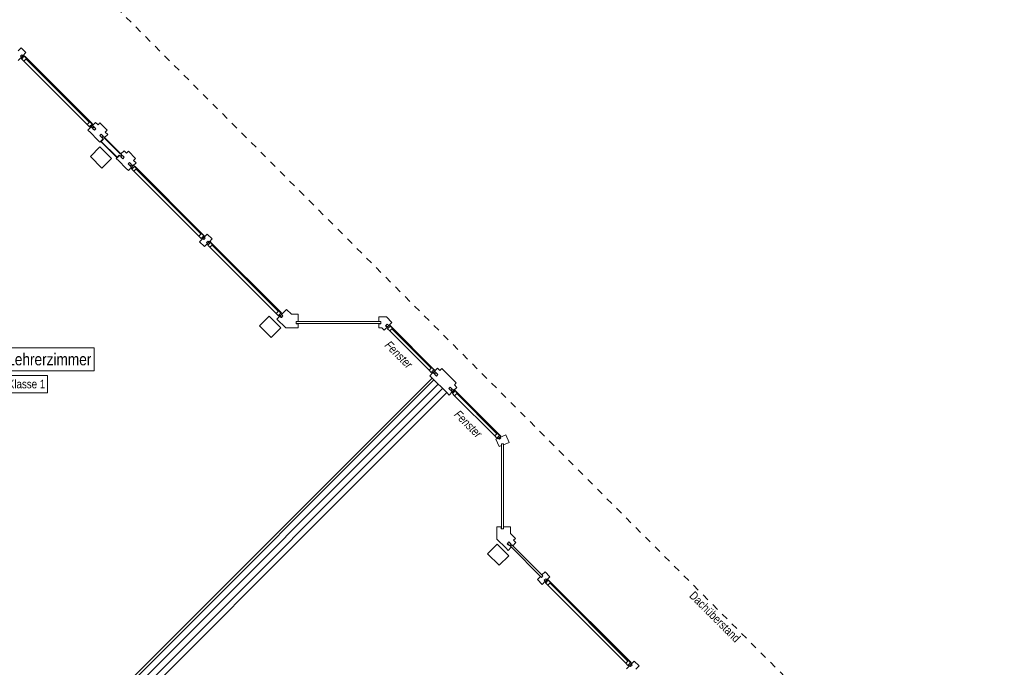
# Model space of a CAD drawing. Header units: metres. Extents: x -89 to 754, y -195 to 69.
# Tile 300 of 327: x 41 to 55, y 45 to 54. Entities that reach past the tile are written whole.
import ezdxf

# ---------------------------------------------------------------- set-up
doc = ezdxf.new("R2010")
doc.units = ezdxf.units.M
doc.header["$MEASUREMENT"] = 0
doc.linetypes.add('Strichlinie_ eng', pattern=[0.115, 0.075, -0.04])
doc.linetypes.add('Wipeout_Contour', pattern=[1, 0, -1])
for name, color, linetype in [('00 Schraffuren', 7, 'Continuous'), ('10 Fassade', 7, 'Continuous'), ('10 Stütze Holz', 7, 'Continuous'), ('10 Wand außen', 7, 'Continuous'), ('30 Dach', 7, 'Continuous'), ('80 Raum 50stel', 7, 'Continuous'), ('97 Brandschutz Dokumentation', 7, 'Continuous'), ('Abbruch_80 Raumbez Abbruch 50stel', 7, 'Continuous')]:
    doc.layers.add(name, color=color, linetype=linetype)
doc.styles.add('ERSTELLTER_STIL_3', font='ARIALN.TTF')
doc.styles.add('ERSTELLTER_STIL_6', font='ARIALN.TTF')

msp = doc.modelspace()

# ---------------------------------------------------------------- hatches: boundary and pattern name
at = {"layer": '10 Fassade', "linetype": 'Continuous', "lineweight": 0, "true_color": 0x000000}
for points in [[(44.833, 49.593), (44.863, 49.593), (44.863, 49.598), (44.833, 49.598)], [(46.077, 49.593), (46.077, 49.598), (46.047, 49.598), (46.047, 49.593)], [(47.845, 46.58), (47.85, 46.58), (47.85, 46.61), (47.845, 46.61)], [(47.936, 46.361), (47.957, 46.34), (47.961, 46.344), (47.94, 46.365)]]:
    msp.add_hatch(color=18, dxfattribs=at).paths.add_polyline_path(points)
at = {"layer": '10 Wand außen', "linetype": 'Continuous', "lineweight": 18, "true_color": 0x1f1f1f}
h = msp.add_hatch(dxfattribs=at)
h.set_pattern_fill('Mauerziegel_0001', color=250, style=0, pattern_type=2)
h.set_pattern_definition([(45, (0, 0), (-0.06363961, 0.06363961), [])])
h.paths.add_polyline_path([(40.788, 42.323), (47.046, 48.581), (46.834, 48.793), (40.576, 42.535)])

# ---------------------------------------------------------------- linework, layer by layer
at = {"layer": '00 Schraffuren', "color": 7, "linetype": 'Continuous', "lineweight": 9}
for p, q in [((47.851, 47.802), (47.851, 46.61)), ((47.882, 46.613), (47.882, 47.814))]:
    msp.add_line(p, q, dxfattribs=at)
at = {"layer": '10 Fassade', "color": 7, "linetype": 'Continuous', "lineweight": 13}
for p, q in [((40.79, 53.649), (40.744, 53.603)), ((41.949, 52.547), (41.921, 52.518)), ((41.949, 52.547), (42.055, 52.441)), ((41.772, 52.441), (41.808, 52.405)), ((41.808, 52.405), (41.914, 52.299)), ((41.875, 52.472), (41.889, 52.458)), ((42.055, 52.441), (42.027, 52.412)), ((42.027, 52.412), (42.062, 52.377)), ((41.914, 52.299), (41.949, 52.264)), ((41.967, 52.381), (41.945, 52.359)), ((41.945, 52.359), (41.96, 52.345)), ((41.995, 52.31), (41.949, 52.264)), ((41.96, 52.345), (41.974, 52.331)), ((41.967, 52.381), (41.981, 52.366)), ((41.968, 52.274), (41.999, 52.306)), ((42.2, 52.043), (41.968, 52.274)), ((41.995, 52.352), (41.974, 52.331)), ((41.981, 52.366), (41.995, 52.352)), ((42.002, 52.345), (41.981, 52.324)), ((41.981, 52.324), (41.995, 52.31)), ((42.002, 52.345), (42.016, 52.331)), ((42.252, 52.086), (42.012, 52.327)), ((42.012, 52.327), (42.252, 52.086)), ((42.062, 52.377), (42.016, 52.331)), ((42.016, 52.331), (42.257, 52.091)), ((42.302, 52.137), (42.257, 52.091)), ((42.302, 52.137), (42.338, 52.101)), ((42.366, 52.13), (42.338, 52.101)), ((42.366, 52.13), (42.472, 52.023)), ((42.235, 52.069), (42.189, 52.023)), ((42.189, 52.023), (42.225, 51.988)), ((42.231, 52.074), (42.2, 52.043)), ((42.225, 51.988), (42.331, 51.882)), ((42.235, 52.069), (42.249, 52.055)), ((42.271, 52.076), (42.249, 52.055)), ((42.257, 52.091), (42.271, 52.076)), ((42.278, 52.069), (42.257, 52.048)), ((42.257, 52.048), (42.271, 52.034)), ((42.271, 52.034), (42.285, 52.02)), ((42.278, 52.069), (42.292, 52.055)), ((42.306, 52.041), (42.285, 52.02)), ((42.292, 52.055), (42.306, 52.041)), ((42.472, 52.023), (42.444, 51.995)), ((42.331, 51.882), (42.366, 51.847)), ((42.384, 51.963), (42.398, 51.949)), ((43.414, 50.799), (43.485, 50.728)), ((44.692, 49.804), (44.763, 49.733)), ((44.55, 49.663), (44.68, 49.533)), ((44.863, 49.733), (44.763, 49.733)), ((44.863, 49.733), (44.863, 49.628)), ((46.047, 49.693), (46.047, 49.628)), ((46.16, 49.693), (46.047, 49.693)), ((44.863, 49.533), (44.68, 49.533)), ((44.833, 49.628), (44.833, 49.598)), ((44.863, 49.628), (44.833, 49.628)), ((44.833, 49.598), (44.833, 49.593)), ((44.863, 49.598), (44.833, 49.598)), ((44.863, 49.593), (44.833, 49.593)), ((46.077, 49.628), (46.047, 49.628)), ((46.077, 49.598), (46.047, 49.598)), ((46.077, 49.593), (46.047, 49.593)), ((46.094, 49.533), (46.047, 49.533)), ((46.077, 49.628), (46.077, 49.598)), ((46.077, 49.598), (46.077, 49.593)), ((46.094, 49.533), (46.127, 49.5)), ((46.975, 48.935), (46.947, 48.907)), ((46.975, 48.935), (47.187, 48.723)), ((46.798, 48.829), (46.834, 48.793)), ((46.834, 48.793), (47.046, 48.581)), ((46.901, 48.861), (46.915, 48.846)), ((47.099, 48.663), (47.113, 48.648)), ((47.187, 48.723), (47.159, 48.694)), ((47.046, 48.581), (47.081, 48.546)), ((47.916, 47.961), (47.962, 47.85)), ((47.85, 47.803), (47.815, 47.789)), ((47.85, 47.83), (47.85, 47.803)), ((47.88, 47.83), (47.85, 47.83)), ((47.962, 47.85), (47.88, 47.816)), ((47.88, 47.83), (47.88, 47.816)), ((47.785, 46.61), (47.785, 46.427)), ((47.845, 46.61), (47.845, 46.58)), ((47.85, 46.61), (47.85, 46.58)), ((47.88, 46.61), (47.88, 46.58)), ((47.985, 46.61), (47.88, 46.61)), ((47.985, 46.61), (47.985, 46.51)), ((47.85, 46.58), (47.845, 46.58)), ((47.88, 46.58), (47.85, 46.58)), ((47.985, 46.51), (48.056, 46.439)), ((47.785, 46.427), (47.915, 46.298)), ((47.94, 46.365), (47.936, 46.361)), ((47.936, 46.361), (47.957, 46.34)), ((47.961, 46.386), (47.94, 46.365)), ((47.94, 46.365), (47.961, 46.344)), ((47.961, 46.344), (47.957, 46.34)), ((47.961, 46.386), (47.982, 46.365)), ((47.961, 46.344), (47.975, 46.33)), ((47.996, 46.351), (47.975, 46.33)), ((47.982, 46.365), (47.996, 46.351)), ((48.003, 46.344), (47.982, 46.323)), ((47.982, 46.323), (47.996, 46.308)), ((48.003, 46.344), (48.018, 46.33)), ((48.063, 46.376), (48.018, 46.33)), ((48.056, 46.439), (48.028, 46.411)), ((48.028, 46.411), (48.063, 46.376)), ((47.915, 46.298), (47.95, 46.262)), ((47.996, 46.308), (47.95, 46.262)), ((48.46, 45.887), (48.439, 45.866)), ((48.492, 45.947), (48.446, 45.901)), ((48.446, 45.901), (48.46, 45.887)), ((48.425, 45.88), (48.379, 45.834)), ((48.379, 45.834), (48.45, 45.763)), ((48.425, 45.88), (48.439, 45.866)), ((49.874, 44.565), (49.828, 44.519))]:
    msp.add_line(p, q, dxfattribs=at)
at = {"layer": '10 Fassade', "color": 7, "linetype": 'Continuous', "lineweight": 13, "flags": 128}
for points in [[(41.995, 52.352), (41.974, 52.331), (41.945, 52.359), (41.967, 52.381)], [(42.235, 52.069), (42.231, 52.065), (42.2, 52.034), (41.96, 52.274), (41.991, 52.306), (41.995, 52.31), (41.999, 52.306), (41.968, 52.274), (42.2, 52.043), (42.231, 52.074)], [(42.306, 52.041), (42.285, 52.02), (42.257, 52.048), (42.278, 52.069)], [(46.077, 49.628), (46.077, 49.598), (44.833, 49.598), (44.833, 49.628)], [(47.996, 46.351), (47.975, 46.33), (47.94, 46.365), (47.961, 46.386)], [(48.46, 45.887), (48.439, 45.866), (47.982, 46.323), (48.003, 46.344)]]:
    msp.add_lwpolyline(points, close=True, dxfattribs=at)
for points in [[(44.863, 49.598), (44.863, 49.593), (44.863, 49.533)], [(46.047, 49.598), (46.047, 49.593), (46.047, 49.533)], [(47.85, 46.61), (47.845, 46.61), (47.785, 46.61)]]:
    msp.add_lwpolyline(points, dxfattribs=at)
at = {"layer": '10 Stütze Holz', "color": 7, "linetype": 'Continuous', "lineweight": 13, "flags": 128}
for points in [[(41.977, 51.882), (42.119, 52.023), (41.949, 52.193), (41.808, 52.052)], [(44.465, 49.394), (44.606, 49.536), (44.437, 49.706), (44.295, 49.564)], [(47.817, 46.043), (47.958, 46.184), (47.788, 46.354), (47.647, 46.212)]]:
    msp.add_lwpolyline(points, close=True, dxfattribs=at)
at = {"layer": '10 Wand außen', "color": 7, "linetype": 'Continuous', "lineweight": 9, "flags": 128}
for points in [[(46.834, 48.793), (40.576, 42.535)], [(47.046, 48.581), (46.834, 48.793)], [(40.788, 42.323), (47.046, 48.581)]]:
    msp.add_lwpolyline(points, dxfattribs=at)
at = {"layer": '30 Dach', "color": 7, "linetype": 'Strichlinie_ eng', "lineweight": 9}
msp.add_line((39.79, 56.644), (55.244, 41.175), dxfattribs=at)
at = {"layer": '80 Raum 50stel', "color": 8, "linetype": 'Continuous', "lineweight": 18, "flags": 128}
msp.add_lwpolyline([(40.242, 48.901), (41.863, 48.901), (41.863, 49.239), (40.242, 49.239), (40.242, 48.901)], close=True, dxfattribs=at)
at = {"layer": 'Abbruch_80 Raumbez Abbruch 50stel', "color": 40, "linetype": 'Continuous', "lineweight": 9, "true_color": 0xe6c200, "flags": 128}
msp.add_lwpolyline([(40.251, 48.578), (41.178, 48.578), (41.178, 48.833), (40.251, 48.833), (40.251, 48.578)], close=True, dxfattribs=at)

# ---------------------------------------------------------------- texts
at = {"layer": '30 Dach', "color": 7, "linetype": 'Continuous', "lineweight": 9, "insert": (50.601, 45.585), "char_height": 0.125, "attachment_point": 7, "rotation": 314.9729, "style": 'ERSTELLTER_STIL_3'}
msp.add_mtext('\\A1;{\\pql;\\fArial Narrow|b0|i0|c0|p0;\\W1.000000;Dachüberstand}', dxfattribs=at)
at = {"layer": '80 Raum 50stel', "color": 7, "linetype": 'Continuous', "lineweight": 9, "insert": (40.267, 48.98), "char_height": 0.125, "attachment_point": 7, "style": 'ERSTELLTER_STIL_3'}
msp.add_mtext('\\A1;{\\pql;\\fArial Narrow|b0|i0|c0|p0;\\W1.000000;0.\\fArial Narrow|b0|i0|c0|p0;\\W1.000000;11\\fArial Narrow|b0|i0|c0|p0;\\W1.000000; \\fArial Narrow|b0|i0|c0|p0;\\H1.400000x;\\W1.000000;Lehrerzimmer}', dxfattribs=at)
at = {"layer": '97 Brandschutz Dokumentation', "color": 7, "linetype": 'Continuous', "lineweight": 9, "char_height": 0.125, "attachment_point": 1, "rotation": 315, "style": 'ERSTELLTER_STIL_6'}
for insert in [(46.215, 49.356), (47.235, 48.337)]:
    msp.add_mtext('\\A1;{\\pql;\\fArial Narrow|b0|i1|c0|p0;\\W1.000000;Fenster}', dxfattribs=dict(at, insert=insert))
at = {"layer": 'Abbruch_80 Raumbez Abbruch 50stel', "color": 40, "linetype": 'Continuous', "lineweight": 9, "true_color": 0xe6c200, "insert": (40.276, 48.77), "char_height": 0.125, "attachment_point": 1, "style": 'ERSTELLTER_STIL_3'}
msp.add_mtext('\\A1;{\\pql;\\fArial Narrow|b0|i0|c0|p0;\\W1.000000;0.11\\fArial Narrow|b0|i0|c0|p0;\\W1.000000; \\fArial Narrow|b0|i0|c0|p0;\\W1.000000;Klasse 1}', dxfattribs=at)

# ---------------------------------------------------------------- next in the draw order: wipeouts: each hides what was drawn before it
at = {"color": 254, "linetype": 'Wipeout_Contour', "lineweight": 0, "ltscale": 268.838238}
msp.add_wipeout([(41.8, 52.561), (40.868, 53.494), (40.829, 53.455), (41.762, 52.522)], dxfattribs=at).dxf.layer = '10 Fassade'
at = {"color": 254, "linetype": 'Wipeout_Contour', "lineweight": 0, "ltscale": 267.860689}
msp.add_wipeout([(43.442, 50.919), (42.486, 51.875), (42.447, 51.836), (43.403, 50.88)], dxfattribs=at).dxf.layer = '10 Fassade'
at = {"color": 254, "linetype": 'Wipeout_Contour', "lineweight": 0, "ltscale": 267.368783}
msp.add_wipeout([(44.578, 49.783), (43.605, 50.756), (43.566, 50.718), (44.54, 49.744)], dxfattribs=at).dxf.layer = '10 Fassade'
at = {"color": 254, "linetype": 'Wipeout_Contour', "lineweight": 0, "ltscale": 270.895794}
msp.add_wipeout([(46.827, 48.949), (46.247, 49.528), (46.208, 49.489), (46.788, 48.91)], dxfattribs=at).dxf.layer = '10 Fassade'
at = {"color": 254, "linetype": 'Wipeout_Contour', "lineweight": 0, "ltscale": 270.797219}
msp.add_wipeout([(47.791, 47.984), (47.201, 48.574), (47.162, 48.535), (47.752, 47.945)], dxfattribs=at).dxf.layer = '10 Fassade'
at = {"color": 254, "linetype": 'Wipeout_Contour', "lineweight": 0, "ltscale": 267.033783}
msp.add_wipeout([(49.718, 44.643), (48.57, 45.792), (48.531, 45.753), (49.679, 44.604)], dxfattribs=at).dxf.layer = '10 Fassade'

# ---------------------------------------------------------------- next in the draw order: linework, layer by layer
at = {"layer": '10 Fassade', "color": 7, "linetype": 'Continuous', "lineweight": 13}
for p, q in [((41.839, 52.465), (41.853, 52.451)), ((41.853, 52.451), (41.868, 52.437)), ((41.889, 52.458), (41.868, 52.437)), ((42.384, 51.963), (42.363, 51.942)), ((42.363, 51.942), (42.377, 51.928)), ((42.377, 51.928), (42.391, 51.914)), ((44.617, 49.687), (44.614, 49.684)), ((46.152, 49.567), (46.148, 49.564)), ((46.865, 48.853), (46.88, 48.839)), ((46.88, 48.839), (46.894, 48.825)), ((46.915, 48.846), (46.894, 48.825)), ((47.099, 48.663), (47.078, 48.641)), ((47.078, 48.641), (47.092, 48.627)), ((47.092, 48.627), (47.106, 48.613))]:
    msp.add_line(p, q, dxfattribs=at)

# ---------------------------------------------------------------- next in the draw order: wipeouts: each hides what was drawn before it
at = {"color": 254, "linetype": 'Wipeout_Contour', "lineweight": 0, "ltscale": 268.959074}
msp.add_wipeout([(40.857, 53.511), (40.853, 53.508), (41.815, 52.547), (41.818, 52.55)], dxfattribs=at).dxf.layer = '10 Fassade'
at = {"color": 254, "linetype": 'Wipeout_Contour', "lineweight": 0, "ltscale": 267.981999}
msp.add_wipeout([(42.476, 51.893), (42.472, 51.889), (43.456, 50.905), (43.46, 50.908)], dxfattribs=at).dxf.layer = '10 Fassade'
at = {"color": 254, "linetype": 'Wipeout_Contour', "lineweight": 0, "ltscale": 267.49034}
msp.add_wipeout([(43.594, 50.774), (43.591, 50.771), (44.593, 49.769), (44.596, 49.772)], dxfattribs=at).dxf.layer = '10 Fassade'
at = {"color": 254, "linetype": 'Wipeout_Contour', "lineweight": 0, "ltscale": 271.017153}
msp.add_wipeout([(46.237, 49.546), (46.233, 49.542), (46.841, 48.935), (46.844, 48.938)], dxfattribs=at).dxf.layer = '10 Fassade'
at = {"color": 254, "linetype": 'Wipeout_Contour', "lineweight": 0, "ltscale": 270.918636}
msp.add_wipeout([(47.191, 48.592), (47.187, 48.588), (47.805, 47.97), (47.809, 47.974)], dxfattribs=at).dxf.layer = '10 Fassade'
at = {"color": 254, "linetype": 'Wipeout_Contour', "lineweight": 0, "ltscale": 267.155657}
msp.add_wipeout([(48.559, 45.809), (48.556, 45.806), (49.732, 44.629), (49.736, 44.632)], dxfattribs=at).dxf.layer = '10 Fassade'

# ---------------------------------------------------------------- next in the draw order: hatches: boundary and pattern name
at = {"layer": '10 Fassade', "linetype": 'Continuous', "lineweight": 0, "true_color": 0x000000}
for points in [[(44.614, 49.684), (44.617, 49.687), (44.596, 49.709), (44.593, 49.705)], [(46.148, 49.564), (46.169, 49.542), (46.173, 49.546), (46.152, 49.567)]]:
    msp.add_hatch(color=18, dxfattribs=at).paths.add_polyline_path(points)

# ---------------------------------------------------------------- next in the draw order: linework, layer by layer
at = {"layer": '10 Fassade', "color": 7, "linetype": 'Continuous', "lineweight": 13}
for p, q in [((40.79, 53.649), (40.86, 53.579)), ((40.86, 53.579), (40.815, 53.533)), ((40.793, 53.511), (40.747, 53.465)), ((40.8, 53.547), (40.779, 53.526)), ((40.779, 53.526), (40.793, 53.511)), ((40.8, 53.547), (40.815, 53.533)), ((41.762, 52.522), (40.829, 53.455)), ((41.793, 52.554), (40.86, 53.487)), ((40.868, 53.494), (41.8, 52.561)), ((41.885, 52.554), (41.839, 52.508)), ((41.885, 52.554), (41.921, 52.518)), ((41.818, 52.487), (41.772, 52.441)), ((41.818, 52.487), (41.832, 52.472)), ((41.853, 52.494), (41.832, 52.472)), ((41.839, 52.508), (41.853, 52.494)), ((41.861, 52.487), (41.839, 52.465)), ((41.861, 52.487), (41.875, 52.472)), ((42.444, 51.995), (42.479, 51.96)), ((42.412, 51.893), (42.366, 51.847)), ((42.412, 51.935), (42.391, 51.914)), ((42.398, 51.949), (42.412, 51.935)), ((42.419, 51.928), (42.398, 51.907)), ((42.398, 51.907), (42.412, 51.893)), ((42.419, 51.928), (42.433, 51.914)), ((42.479, 51.96), (42.433, 51.914)), ((43.403, 50.88), (42.447, 51.836)), ((43.435, 50.912), (42.479, 51.868)), ((42.486, 51.875), (43.442, 50.919)), ((43.46, 50.845), (43.414, 50.799)), ((43.46, 50.845), (43.474, 50.831)), ((43.495, 50.852), (43.474, 50.831)), ((43.527, 50.912), (43.481, 50.866)), ((43.481, 50.866), (43.495, 50.852)), ((43.538, 50.809), (43.516, 50.788)), ((43.527, 50.912), (43.598, 50.841)), ((43.538, 50.809), (43.552, 50.795)), ((43.598, 50.841), (43.552, 50.795)), ((43.531, 50.774), (43.485, 50.728)), ((43.516, 50.788), (43.531, 50.774)), ((44.54, 49.744), (43.566, 50.718)), ((44.571, 49.776), (43.598, 50.749)), ((43.605, 50.756), (44.578, 49.783)), ((44.692, 49.804), (44.617, 49.73)), ((44.593, 49.705), (44.614, 49.684)), ((44.596, 49.709), (44.617, 49.687)), ((44.617, 49.73), (44.639, 49.709)), ((44.639, 49.709), (44.617, 49.687)), ((46.16, 49.693), (46.24, 49.613)), ((46.148, 49.564), (46.169, 49.542)), ((46.173, 49.588), (46.152, 49.567)), ((46.152, 49.567), (46.173, 49.546)), ((46.173, 49.588), (46.194, 49.567)), ((46.24, 49.613), (46.194, 49.567)), ((46.819, 48.942), (46.24, 49.521)), ((46.247, 49.528), (46.827, 48.949)), ((46.788, 48.91), (46.208, 49.489)), ((46.911, 48.942), (46.865, 48.896)), ((46.911, 48.942), (46.947, 48.907)), ((46.844, 48.875), (46.798, 48.829)), ((46.844, 48.875), (46.858, 48.861)), ((46.88, 48.882), (46.858, 48.861)), ((46.865, 48.896), (46.88, 48.882)), ((46.887, 48.875), (46.865, 48.853)), ((46.887, 48.875), (46.901, 48.861)), ((47.113, 48.648), (47.127, 48.634)), ((47.194, 48.659), (47.148, 48.613)), ((47.159, 48.694), (47.194, 48.659)), ((47.127, 48.592), (47.081, 48.546)), ((47.127, 48.634), (47.106, 48.613)), ((47.134, 48.627), (47.113, 48.606)), ((47.113, 48.606), (47.127, 48.592)), ((47.134, 48.627), (47.148, 48.613)), ((47.752, 47.945), (47.162, 48.535)), ((47.784, 47.977), (47.194, 48.567)), ((47.201, 48.574), (47.791, 47.984)), ((47.805, 47.914), (47.769, 47.899)), ((47.805, 47.914), (47.823, 47.896)), ((47.844, 47.917), (47.823, 47.896)), ((47.916, 47.961), (47.835, 47.927)), ((47.835, 47.927), (47.844, 47.917)), ((47.769, 47.899), (47.815, 47.789)), ((48.492, 45.947), (48.563, 45.876)), ((48.495, 45.809), (48.45, 45.763)), ((48.503, 45.845), (48.481, 45.823)), ((48.481, 45.823), (48.495, 45.809)), ((48.503, 45.845), (48.517, 45.83)), ((48.563, 45.876), (48.517, 45.83)), ((49.679, 44.604), (48.531, 45.753)), ((49.711, 44.636), (48.563, 45.785)), ((48.57, 45.792), (49.718, 44.643)), ((49.803, 44.636), (49.757, 44.59)), ((49.757, 44.59), (49.771, 44.576)), ((49.803, 44.636), (49.874, 44.565)), ((49.736, 44.569), (49.69, 44.523)), ((49.736, 44.569), (49.75, 44.555)), ((49.771, 44.576), (49.75, 44.555))]:
    msp.add_line(p, q, dxfattribs=at)
at = {"layer": '10 Fassade', "color": 7, "linetype": 'Continuous', "lineweight": 13, "flags": 128}
for points in [[(40.825, 53.543), (40.857, 53.511), (40.853, 53.508), (40.836, 53.526), (40.8, 53.49), (40.786, 53.504)], [(40.836, 53.526), (40.868, 53.494), (40.829, 53.455), (40.797, 53.487)], [(40.857, 53.511), (41.818, 52.55), (41.815, 52.547), (40.853, 53.508)], [(41.793, 52.49), (41.762, 52.522), (41.8, 52.561), (41.832, 52.529)], [(41.811, 52.48), (41.797, 52.494), (41.832, 52.529), (41.815, 52.547), (41.818, 52.55), (41.85, 52.518)], [(41.889, 52.458), (41.868, 52.437), (41.839, 52.465), (41.861, 52.487)], [(42.412, 51.935), (42.391, 51.914), (42.363, 51.942), (42.384, 51.963)], [(42.444, 51.924), (42.476, 51.893), (42.472, 51.889), (42.455, 51.907), (42.419, 51.871), (42.405, 51.886)], [(42.455, 51.907), (42.486, 51.875), (42.447, 51.836), (42.416, 51.868)], [(42.476, 51.893), (43.46, 50.908), (43.456, 50.905), (42.472, 51.889)], [(43.435, 50.848), (43.403, 50.88), (43.442, 50.919), (43.474, 50.887)], [(43.453, 50.838), (43.439, 50.852), (43.474, 50.887), (43.456, 50.905), (43.46, 50.908), (43.492, 50.877)], [(43.562, 50.806), (43.594, 50.774), (43.591, 50.771), (43.573, 50.788), (43.538, 50.753), (43.524, 50.767)], [(43.573, 50.788), (43.605, 50.756), (43.566, 50.718), (43.534, 50.749)], [(43.594, 50.774), (44.596, 49.772), (44.593, 49.769), (43.591, 50.771)], [(44.571, 49.712), (44.54, 49.744), (44.578, 49.783), (44.61, 49.751)], [(44.589, 49.702), (44.575, 49.716), (44.61, 49.751), (44.593, 49.769), (44.596, 49.772), (44.628, 49.74)], [(46.205, 49.578), (46.237, 49.546), (46.233, 49.542), (46.215, 49.56), (46.18, 49.525), (46.166, 49.539)], [(46.215, 49.56), (46.247, 49.528), (46.208, 49.489), (46.177, 49.521)], [(46.237, 49.546), (46.844, 48.938), (46.841, 48.935), (46.233, 49.542)], [(46.819, 48.878), (46.788, 48.91), (46.827, 48.949), (46.858, 48.917)], [(46.837, 48.868), (46.823, 48.882), (46.858, 48.917), (46.841, 48.935), (46.844, 48.938), (46.876, 48.907)], [(46.915, 48.846), (46.894, 48.825), (46.865, 48.853), (46.887, 48.875)], [(47.127, 48.634), (47.106, 48.613), (47.078, 48.641), (47.099, 48.663)], [(47.159, 48.624), (47.191, 48.592), (47.187, 48.588), (47.169, 48.606), (47.134, 48.571), (47.12, 48.585)], [(47.169, 48.606), (47.201, 48.574), (47.162, 48.535), (47.131, 48.567)], [(47.191, 48.592), (47.809, 47.974), (47.805, 47.97), (47.187, 48.588)], [(47.784, 47.914), (47.752, 47.945), (47.791, 47.984), (47.823, 47.952)], [(47.802, 47.903), (47.788, 47.917), (47.823, 47.952), (47.805, 47.97), (47.809, 47.974), (47.841, 47.942)], [(48.527, 45.841), (48.559, 45.809), (48.556, 45.806), (48.538, 45.823), (48.503, 45.788), (48.488, 45.802)], [(48.538, 45.823), (48.57, 45.792), (48.531, 45.753), (48.499, 45.785)], [(48.559, 45.809), (49.736, 44.632), (49.732, 44.629), (48.556, 45.806)], [(49.711, 44.572), (49.679, 44.604), (49.718, 44.643), (49.75, 44.611)], [(49.729, 44.562), (49.715, 44.576), (49.75, 44.611), (49.732, 44.629), (49.736, 44.632), (49.768, 44.601)]]:
    msp.add_lwpolyline(points, close=True, dxfattribs=at)
for points in [[(44.596, 49.709), (44.593, 49.705), (44.55, 49.663)], [(46.173, 49.546), (46.169, 49.542), (46.127, 49.5)]]:
    msp.add_lwpolyline(points, dxfattribs=at)

doc.saveas('drawing.dxf')
